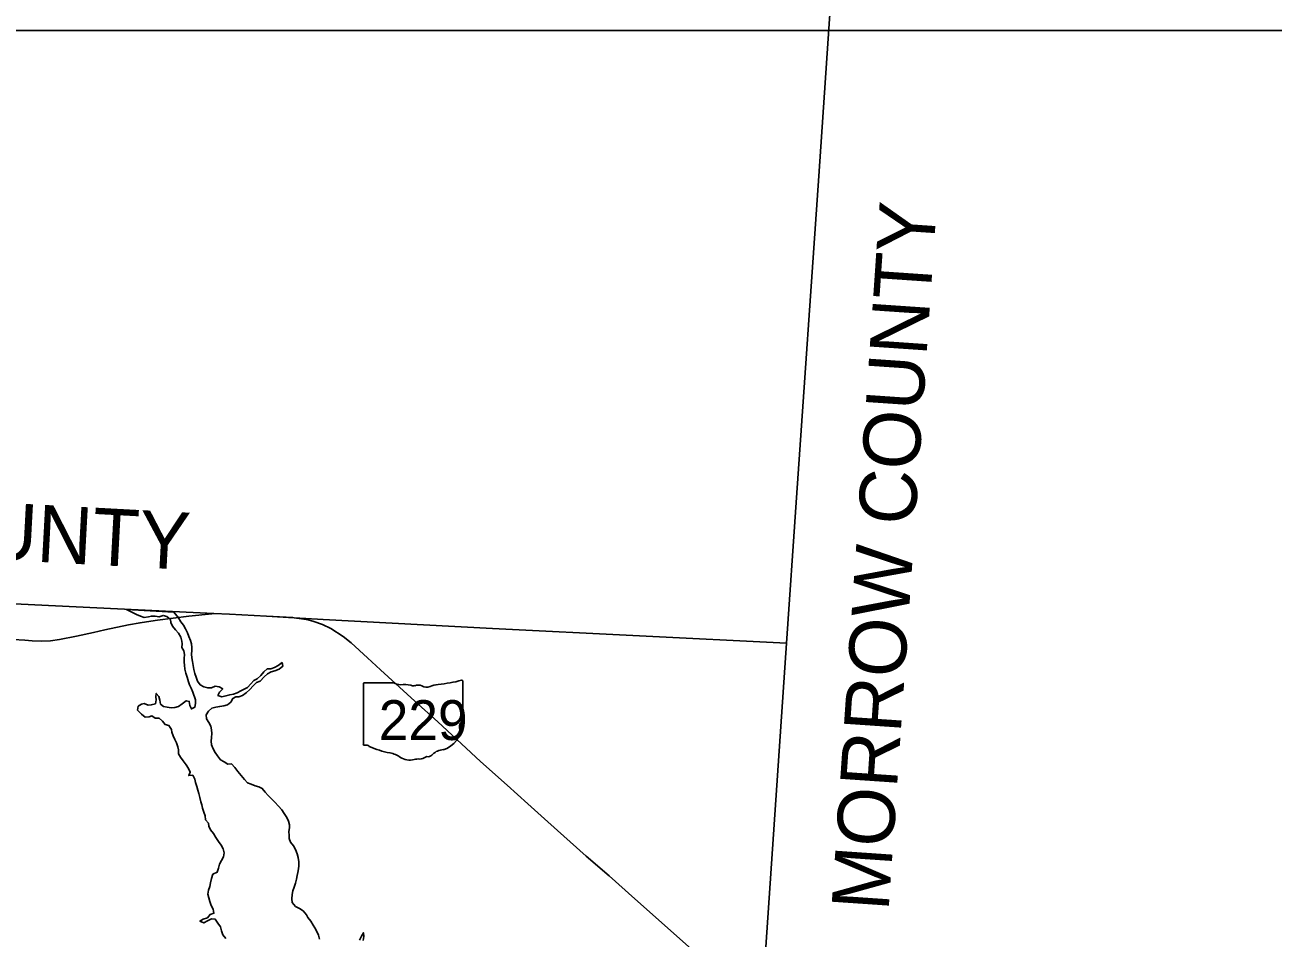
# Model space of a CAD drawing. Extents: x 1674899 to 2057726, y 653888 to 988278.
# Drawn here: x 1810137 to 1831966, y 881757 to 897723 of the extents above; entities that cross this region are included whole.
import ezdxf

# ---------------------------------------------------------------- set-up
doc = ezdxf.new("R2010")
doc.units = 0
for name, color, linetype in [('GM_X_Adjacent_County', 7, 'Continuous'), ('GM_X_Adjacent_County_Text', 7, 'Continuous'), ('GM_X_County', 7, 'Continuous'), ('GM_X_Major_Lake', 7, 'Continuous'), ('GM_X_State_Location', 7, 'Continuous'), ('GM_X_State_Route', 7, 'Continuous'), ('GM_X_State_Shield', 7, 'Continuous'), ('GM_X_Township', 7, 'Continuous'), ('SH_Named_Boundary', 7, 'Continuous')]:
    doc.layers.add(name, color=color, linetype=linetype)

msp = doc.modelspace()

# ---------------------------------------------------------------- linework, layer by layer
at = {"layer": 'GM_X_Adjacent_County'}
for points in [[(1841058, 916141), (1840970, 910855), (1840896, 907530), (1839634, 907367), (1836624, 906977), (1835631, 906848), (1829401, 906007), (1827940, 905796), (1827503, 905733), (1824723, 905333), (1824431, 901093), (1824025, 895167), (1823627, 889370), (1823458, 886911), (1818316, 887169), (1815353, 887328), (1814847, 887358), (1814360, 887388), (1813717, 887422), (1813443, 887429), (1809339, 887629)], [(1849106, 864311), (1849634, 872258), (1850017, 877290), (1850147, 879854), (1845959, 880135), (1842150, 880416), (1839410, 880574), (1836708, 880754), (1836682, 880495), (1835395, 880574), (1829123, 881005), (1828513, 881052), (1826517, 881205), (1823082, 881429), (1823458, 886911), (1823627, 889370), (1824025, 895167), (1824431, 901093)]]:
    msp.add_lwpolyline(points, dxfattribs=at)
at = {"layer": 'GM_X_County'}
msp.add_lwpolyline([(1809339, 887629), (1813443, 887429), (1813717, 887422), (1814360, 887388), (1814847, 887358), (1815353, 887328), (1818316, 887169), (1823458, 886911), (1823082, 881429), (1826517, 881205), (1828513, 881052), (1829123, 881005), (1835395, 880574), (1836682, 880495), (1836708, 880754), (1839410, 880574), (1842150, 880416), (1845959, 880135), (1850147, 879854), (1850017, 877290), (1849634, 872258), (1849106, 864311)], dxfattribs=at)
at = {"layer": 'GM_X_Major_Lake'}
msp.add_line((1811912, 887503), (1812739, 887456), dxfattribs=at)
for points in [[(1811912, 887503), (1812085, 887415), (1812155, 887386), (1812223, 887363), (1812295, 887371), (1812348, 887386), (1812414, 887386), (1812484, 887373), (1812552, 887397), (1812620, 887382), (1812682, 887328), (1812689, 887277), (1812717, 887213), (1812770, 887148), (1812820, 887086), (1812863, 887019), (1812883, 886949), (1812884, 886899), (1812878, 886838), (1812915, 886778), (1812927, 886714), (1812924, 886646), (1812922, 886579), (1812925, 886529), (1812932, 886459), (1812948, 886389), (1812973, 886316), (1812997, 886238), (1813016, 886187), (1813044, 886127), (1813075, 886055), (1813118, 885922), (1813121, 885856), (1813105, 885792), (1813049, 885762), (1813021, 885824), (1813010, 885893), (1812958, 885907), (1812889, 885850), (1812822, 885804), (1812760, 885786), (1812692, 885783), (1812626, 885792), (1812560, 885808), (1812506, 885849), (1812497, 885917), (1812477, 885981), (1812434, 886034), (1812425, 885972), (1812429, 885920), (1812418, 885853), (1812346, 885832), (1812294, 885830), (1812224, 885857), (1812173, 885847), (1812117, 885810), (1812106, 885742), (1812176, 885671), (1812240, 885620), (1812308, 885626), (1812358, 885643), (1812414, 885601), (1812482, 885600), (1812544, 885550), (1812587, 885489), (1812655, 885476), (1812699, 885406), (1812704, 885354), (1812726, 885291), (1812757, 885227), (1812787, 885170), (1812810, 885100), (1812822, 885048), (1812821, 884978), (1812855, 884917), (1812904, 884853), (1812954, 884786), (1812995, 884721), (1813027, 884657), (1813002, 884597), (1813072, 884604), (1813106, 884536), (1813121, 884474), (1813143, 884407), (1813160, 884343), (1813176, 884283), (1813193, 884216), (1813214, 884138), (1813230, 884088), (1813243, 884025), (1813263, 883959), (1813288, 883895), (1813296, 883824), (1813345, 883764), (1813355, 883714), (1813384, 883649), (1813432, 883585), (1813477, 883514), (1813523, 883447), (1813570, 883381), (1813602, 883314)], [(1812739, 887456), (1812824, 887356), (1812862, 887288), (1812909, 887229), (1812947, 887165), (1812982, 887096), (1813004, 887032), (1813031, 886962), (1813047, 886901), (1813056, 886839), (1813054, 886785), (1813051, 886723), (1813054, 886656), (1813068, 886592), (1813081, 886522), (1813093, 886450), (1813110, 886383), (1813134, 886319), (1813157, 886250), (1813203, 886184), (1813264, 886149), (1813334, 886129), (1813397, 886134), (1813463, 886160), (1813531, 886147), (1813597, 886112), (1813538, 886057), (1813512, 885999), (1813580, 885976), (1813652, 885992), (1813718, 886011), (1813784, 886023), (1813847, 886044), (1813915, 886082), (1813980, 886115), (1814030, 886137), (1814087, 886201), (1814137, 886258), (1814200, 886292), (1814260, 886350), (1814313, 886413), (1814373, 886463), (1814440, 886466), (1814504, 886488), (1814568, 886524), (1814635, 886573), (1814646, 886509), (1814580, 886461), (1814509, 886432), (1814445, 886414), (1814379, 886375), (1814318, 886325), (1814253, 886249), (1814187, 886224), (1814130, 886168), (1814068, 886104), (1814005, 886047), (1813942, 885995), (1813876, 885974), (1813824, 885972), (1813774, 885948), (1813735, 885881), (1813682, 885835), (1813614, 885815), (1813544, 885806), (1813478, 885795), (1813407, 885777), (1813345, 885723), (1813308, 885660), (1813312, 885591), (1813351, 885527), (1813385, 885464), (1813400, 885400), (1813405, 885334), (1813399, 885266), (1813396, 885201), (1813400, 885135), (1813427, 885067), (1813463, 885002), (1813504, 884940), (1813558, 884875), (1813621, 884837), (1813687, 884798), (1813747, 884803), (1813807, 884737), (1813860, 884666), (1813918, 884597), (1813977, 884527), (1814031, 884472), (1814095, 884448), (1814161, 884421), (1814225, 884398), (1814287, 884370), (1814336, 884307), (1814388, 884249), (1814445, 884194), (1814509, 884133), (1814570, 884065), (1814628, 883996), (1814670, 883937), (1814715, 883867)], [(1814715, 883867), (1814748, 883798), (1814764, 883736), (1814765, 883686), (1814753, 883620), (1814756, 883550), (1814760, 883495), (1814781, 883433), (1814833, 883368), (1814868, 883304), (1814896, 883231), (1814915, 883165), (1814924, 883091), (1814926, 883019), (1814923, 882969), (1814911, 882902), (1814898, 882852), (1814886, 882786), (1814871, 882716), (1814844, 882648), (1814822, 882582), (1814809, 882516), (1814802, 882444), (1814812, 882376), (1814867, 882311), (1814941, 882274), (1815005, 882230), (1815060, 882163), (1815086, 882113), (1815134, 882050), (1815177, 881984), (1815207, 881933), (1815244, 881871), (1815270, 881808), (1815291, 881738)], [(1813602, 883314), (1813619, 883244), (1813609, 883178), (1813574, 883114), (1813539, 883046), (1813519, 882978), (1813496, 882908), (1813425, 882871), (1813399, 882797), (1813382, 882721), (1813369, 882659), (1813349, 882593), (1813338, 882522), (1813350, 882462), (1813371, 882394), (1813395, 882327), (1813426, 882261), (1813441, 882189), (1813375, 882169), (1813328, 882111), (1813256, 882086), (1813198, 882052), (1813263, 882020), (1813330, 882059), (1813400, 882091), (1813466, 882086), (1813512, 882016), (1813555, 881953), (1813575, 881883), (1813598, 881810), (1813650, 881748)], [(1815986, 881722), (1816023, 881788), (1816056, 881848), (1816061, 881782), (1816054, 881714)]]:
    msp.add_lwpolyline(points, dxfattribs=at)
at = {"layer": 'GM_X_State_Route'}
for points in [[(1809140, 887038), (1809351, 887019), (1809932, 886979), (1810132, 886963), (1810262, 886956), (1810420, 886950), (1810584, 886956), (1810738, 886979), (1811036, 887037), (1811335, 887099), (1811536, 887144), (1811949, 887231), (1812149, 887270), (1812265, 887288), (1812452, 887318), (1813005, 887387), (1813408, 887426)], [(1813408, 887426), (1813443, 887429), (1813717, 887422), (1814360, 887388), (1814824, 887360)], [(1814824, 887360), (1814847, 887358), (1815015, 887333), (1815089, 887321), (1815189, 887294), (1815338, 887242), (1815486, 887171), (1815704, 887032), (1815841, 886918), (1816128, 886656), (1816355, 886449), (1816954, 885901), (1817356, 885538), (1818106, 884845), (1818568, 884430), (1818934, 884102), (1819283, 883790), (1819954, 883190), (1820355, 882842), (1820806, 882440), (1821377, 881933), (1822496, 880940)]]:
    msp.add_lwpolyline(points, dxfattribs=at)
at = {"layer": 'GM_X_State_Shield'}
for p, q in [((1816055, 886202), (1816055, 885146)), ((1816582, 886221), (1816072, 886221)), ((1817795, 885694), (1817795, 886247)), ((1817795, 885694), (1817795, 885694))]:
    msp.add_line(p, q, dxfattribs=at)
for centre, major_axis, start_param, end_param in [((1817176, 887661), (1845, 0), 4.814394, 5.042369), ((1817776, 886249), (19.4, 0), 6.141152, 7.989035), ((1816075, 886205), (20.2, 0), 1.712693, 3.28349), ((1816703, 886343), (196, 0), 4.042523, 4.731795), ((1816768, 885627), (702, 0), 1.404758, 1.657858), ((1816928, 886210), (56.4, 0), 3.836095, 5.185415), ((1817010, 886088), (117, 0), 0.950623, 2.079405), ((1817162, 886256), (141, 0), 4.081561, 5.145723), ((1817411, 885898), (371, 0), 1.699011, 2.107814), ((1817791, 885653), (30, 0), 1.883978, 3.671073), ((1817600, 885584), (180, 0), 5.934695, 6.695948), ((1817775, 885692), (20.7, 0), 5.05454, 6.418171), ((1817279, 885392), (462, 0), 5.101752, 6.440018), ((1817865, 885463), (131, 0), 2.387724, 3.262537), ((1816075, 885143), (20.3, 0), 3.00124, 4.508301), ((1816078, 885252), (155, 0), 4.665946, 4.897461), ((1816110, 885085), (56, 0), 0.519207, 1.627899), ((1816817, 886034), (1333, 0), 4.195997, 4.488961), ((1816419, 884671), (417, 0), 0.823519, 1.323587), ((1817153, 885043), (149, 0), 4.937069, 5.64225), ((1817474, 884849), (253, 0), 1.647645, 2.488434), ((1816870, 885080), (265, 0), 4.026481, 4.996735), ((1817023, 884714), (217, 0), 1.495662, 1.94098), ((1817043, 885000), (141, 0), 4.691044, 5.507374), ((1817170, 884898), (39.7, 0), 1.147584, 2.315152)]:
    msp.add_ellipse(centre, major_axis=major_axis, ratio=0.8, start_param=start_param, end_param=end_param, dxfattribs=at)
at = {"layer": 'GM_X_Township'}
msp.add_lwpolyline([(1796651, 875449), (1796711, 876185), (1797071, 880600), (1797451, 885547), (1797651, 888237), (1803655, 887971), (1808445, 887685), (1809126, 887642), (1809339, 887629), (1813443, 887429), (1813717, 887422), (1814360, 887388), (1814847, 887358), (1815353, 887328), (1818316, 887169), (1823458, 886911), (1823082, 881429), (1823026, 880489), (1822932, 879384), (1822822, 877662), (1822583, 873901), (1818820, 874127), (1808584, 874680), (1801483, 875120)], close=True, dxfattribs=at)
at = {"layer": 'SH_Named_Boundary'}
msp.add_lwpolyline([(1741253, 762626), (1916253, 762626), (1916253, 897626), (1741253, 897626)], close=True, dxfattribs=at)

# ---------------------------------------------------------------- texts
at = {"layer": 'GM_X_Adjacent_County_Text'}
for s, rotation, p in [('MORROW COUNTY', 86.0902, (1825240, 882214)), ('MARION COUNTY', 356.9158, (1801647, 888805))]:
    msp.add_text(s, height=1000, rotation=rotation, dxfattribs=at).set_placement(p)
at = {"layer": 'GM_X_State_Location'}
for s in ['s', 'r']:
    msp.add_text(s, height=1, dxfattribs=at).set_placement((1816906, 885604))
msp.add_text('229', height=1, rotation=0, dxfattribs=at).set_placement((1816553, 885531))
at = {"layer": 'GM_X_State_Shield'}
msp.add_text('229', height=696.1, dxfattribs=at).set_placement((1816325, 885220))

doc.saveas('drawing.dxf')
